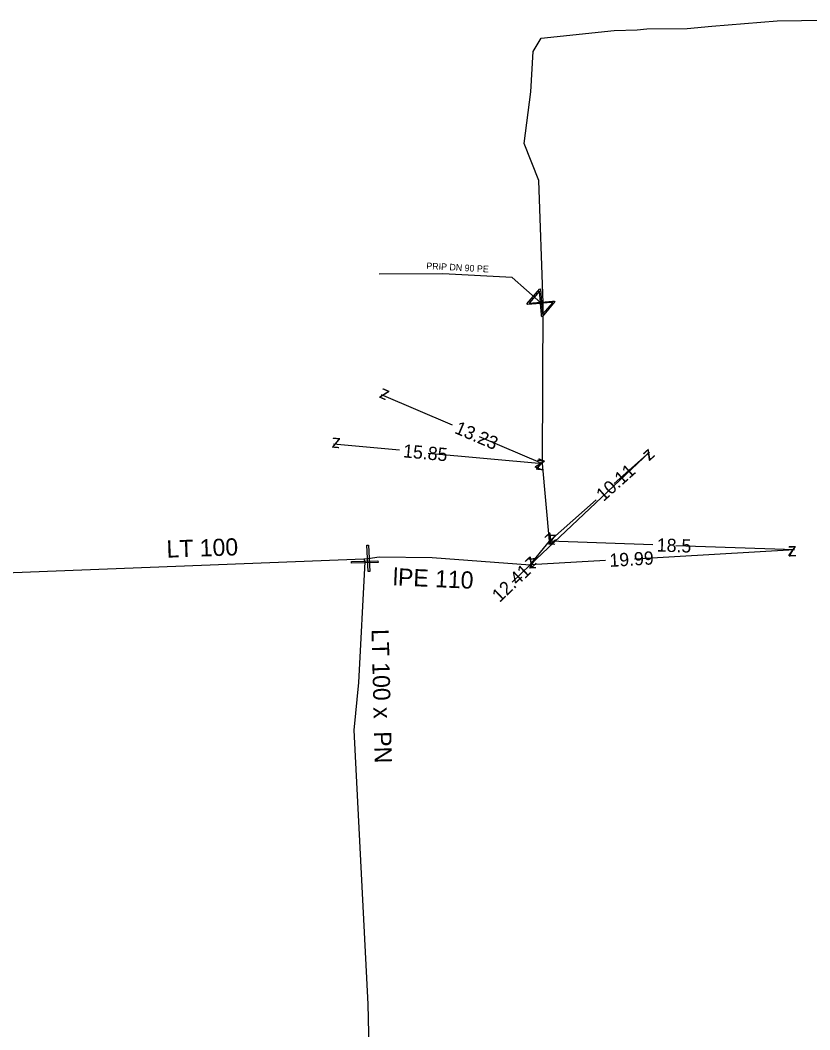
# Model space of a CAD drawing. Extents: x -643842 to -636370, y -1119190 to -1110210.
# Drawn here: x -641674.8 to -641615.2, y -1115597.6 to -1115521.3 of the extents above; entities that cross this region are included whole.
import ezdxf

# ---------------------------------------------------------------- set-up
doc = ezdxf.new("R2010")
doc.units = 0
for name, color, linetype in [('22', 7, 'Continuous'), ('Level 10', 7, 'Continuous'), ('Level 16', 7, 'Continuous'), ('Level 20', 7, 'Continuous'), ('Level 21', 7, 'Continuous'), ('Level 23', 7, 'Continuous')]:
    doc.layers.add(name, color=color, linetype=linetype)

msp = doc.modelspace()

# ---------------------------------------------------------------- linework, layer by layer
at = {"layer": 'Level 10'}
for points in [[(-641642.157, -1115551.92), (-641647.53, -1115549.62)], [(-641640.143, -1115552.783), (-641635.368, -1115554.827)], [(-641646.181, -1115553.822), (-641651.15, -1115553.36)], [(-641644, -1115554.025), (-641635.368, -1115554.827)], [(-641636.296, -1115562.487), (-641627.28, -1115553.96)], [(-641629.953, -1115556.342), (-641627.28, -1115553.96)], [(-641631.321, -1115557.56), (-641634.828, -1115560.685)], [(-641627.029, -1115560.957), (-641634.828, -1115560.685)], [(-641625.289, -1115561.018), (-641616.34, -1115561.33)], [(-641628.413, -1115562.03), (-641616.34, -1115561.33)], [(-641637.662, -1115563.779), (-641636.296, -1115562.487)], [(-641630.611, -1115562.157), (-641636.296, -1115562.487)]]:
    msp.add_lwpolyline(points, dxfattribs=at)
at = {"layer": 'Level 16'}
for points in [[(-641634.426, -1115542.58), (-641635.398, -1115543.723), (-641635.448, -1115543.68), (-641635.455, -1115543.552), (-641635.523, -1115542.714), (-641636.491, -1115542.793), (-641636.541, -1115542.751), (-641635.569, -1115541.608), (-641635.519, -1115541.651), (-641635.443, -1115542.619), (-641634.605, -1115542.551), (-641634.477, -1115542.537), (-641634.426, -1115542.58)], [(-641636.371, -1115542.695), (-641635.53, -1115542.627), (-641635.599, -1115541.788), (-641636.371, -1115542.695)], [(-641634.6, -1115542.639), (-641635.435, -1115542.707), (-641635.367, -1115543.541), (-641634.6, -1115542.639)], [(-641648.514, -1115560.987), (-641648.424, -1115562.985), (-641648.549, -1115562.99), (-641648.639, -1115560.992), (-641648.514, -1115560.987)], [(-641647.796, -1115562.31), (-641649.796, -1115562.34), (-641649.797, -1115562.215), (-641647.798, -1115562.185), (-641647.796, -1115562.31)]]:
    msp.add_lwpolyline(points, dxfattribs=at)
at = {"layer": 'Level 21'}
for points in [[(-641648.86, -1115562.014), (-641648.532, -1115561.989), (-641647.706, -1115561.881), (-641643.701, -1115561.917), (-641636.296, -1115562.487), (-641634.828, -1115560.685), (-641635.368, -1115554.827), (-641635.325, -1115542.706), (-641635.648, -1115533.417), (-641636.757, -1115530.635), (-641636.261, -1115526.734), (-641636.079, -1115523.684), (-641635.474, -1115522.672), (-641629.967, -1115522.093), (-641628.22, -1115522.023), (-641627.484, -1115521.97), (-641624.44, -1115521.931), (-641622.578, -1115521.763), (-641617.639, -1115521.353), (-641613.953, -1115521.306)], [(-641705.71, -1115564.56), (-641705.583, -1115564.553), (-641705.455, -1115564.547), (-641700.915, -1115564.339), (-641677.298, -1115563.13), (-641648.86, -1115562.014)], [(-641648.86, -1115562.014), (-641648.797, -1115562.262), (-641649.272, -1115571.372), (-641649.618, -1115574.976), (-641648.573, -1115595.686), (-641648.086, -1115616.634), (-641648.072, -1115617.407), (-641648.076, -1115617.718), (-641648.165, -1115624.262), (-641648.361, -1115636.367), (-641648.34, -1115637.84)]]:
    msp.add_lwpolyline(points, dxfattribs=at)
at = {"layer": 'Level 23'}
msp.add_lwpolyline([(-641635.325, -1115542.706), (-641635.483, -1115542.665), (-641637.65, -1115540.75), (-641642.89, -1115540.47), (-641647.707, -1115540.5)], dxfattribs=at)

# ---------------------------------------------------------------- texts
at = {"layer": '22'}
msp.add_text('PRIP DN 90 PE', height=0.5, rotation=356.9413, dxfattribs=at).set_placement((-641644.155, -1115540.121))
at = {"layer": 'Level 10'}
for s, rotation, p in [('z', 156.82244, (-641646.874, -1115549.357)), ('13.23', 336.82246, (-641642.078, -1115552.498)), ('z', 174.68939, (-641650.606, -1115552.908)), ('15.85', 354.68941, (-641645.929, -1115554.347)), ('z', 336.82242, (-641636.024, -1115555.09)), ('z', 41.69993, (-641627.321, -1115554.666)), ('z', 43.40333, (-641627.3, -1115554.667)), ('z', 354.68937, (-641635.912, -1115555.279)), ('10.11', 41.69993, (-641630.764, -1115557.734)), ('z', 221.69991, (-641634.787, -1115559.979)), ('z', 178.00189, (-641634.311, -1115560.203)), ('18.5', 358.00191, (-641626.747, -1115561.467)), ('z', 358.00192, (-641616.857, -1115561.812)), ('z', 3.31817, (-641616.81, -1115561.858)), ('z', 223.40331, (-641636.276, -1115561.78)), ('z', 183.31815, (-641635.826, -1115561.959)), ('19.99', 3.31817, (-641630.283, -1115562.639)), ('12.41', 43.40333, (-641638.606, -1115565.36))]:
    msp.add_text(s, height=1, rotation=rotation, dxfattribs=at).set_placement(p)
at = {"layer": 'Level 20'}
for s, rotation, p in [('LT 100', 1.93665, (-641663.753, -1115561.939)), ('lPE 110', 357.43789, (-641646.694, -1115564.02)), ('LT 100 x  PN ', 271.43715, (-641648.29, -1115567.351))]:
    msp.add_text(s, height=1.3, rotation=rotation, dxfattribs=at).set_placement(p)

doc.saveas('drawing.dxf')
